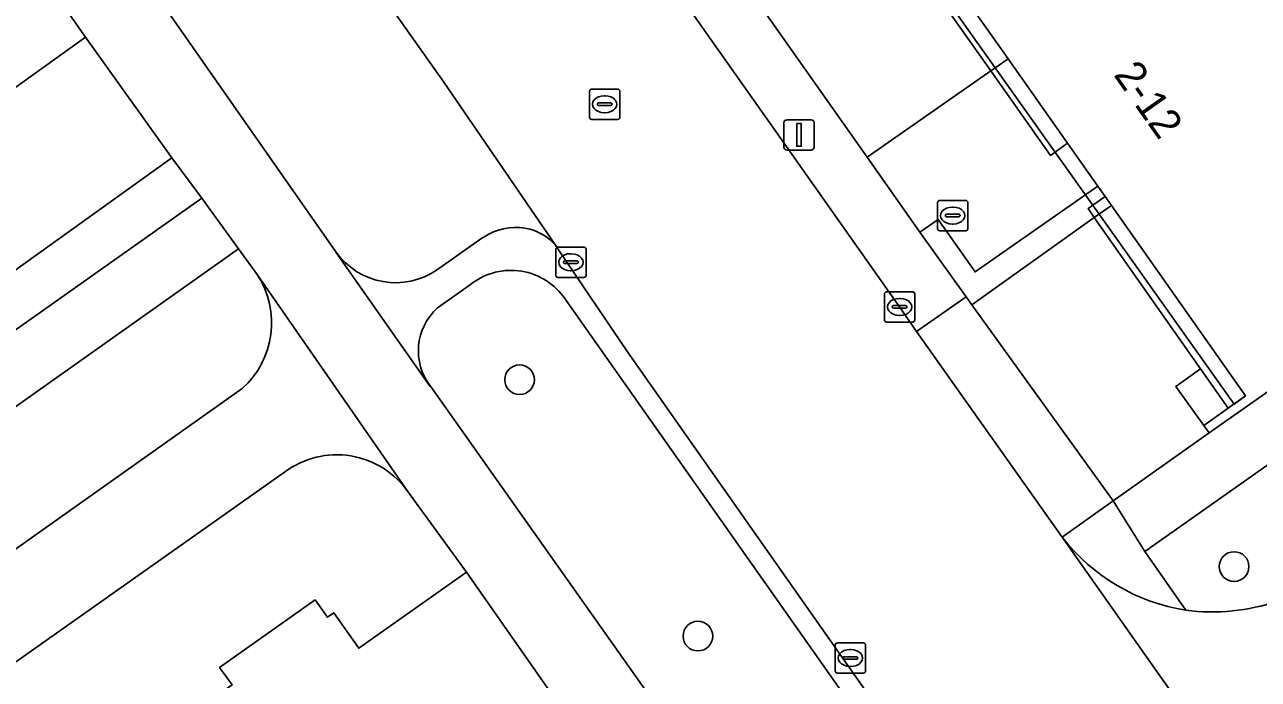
# Model space of a CAD drawing. Extents: x 159352 to 160617, y 385888 to 387323.
# Drawn here: x 160084.87 to 160125.5, y 387033.88 to 387055.45 of the extents above; entities that cross this region are included whole.
import ezdxf

# ---------------------------------------------------------------- set-up
doc = ezdxf.new("R2010")
doc.units = 0
for name, color, linetype in [('IMGEO_Boom', 7, 'Continuous'), ('IMGEO_Erf', 7, 'Continuous'), ('IMGEO_Groenvoorziening', 7, 'Continuous'), ('IMGEO_Kolk', 7, 'Continuous'), ('IMGEO_Lichtmast', 7, 'Continuous'), ('IMGEO_Pand', 7, 'Continuous'), ('IMGEO_Pand_nummerreeks', 7, 'Continuous'), ('IMGEO_Pand_overbouw', 7, 'Continuous'), ('IMGEO_Parkeervlak_open', 7, 'Continuous'), ('IMGEO_Rijbaan_lokaal_gesloten', 7, 'Continuous'), ('IMGEO_Rijbaan_lokaal_open', 7, 'Continuous'), ('IMGEO_Rioolput', 7, 'Continuous'), ('IMGEO_Voetpad_open', 7, 'Continuous')]:
    doc.layers.add(name, color=color, linetype=linetype)

msp = doc.modelspace()

# ---------------------------------------------------------------- linework, layer by layer
at = {"layer": 'IMGEO_Boom'}
for centre in [(160101.17, 387043.756), (160124.704, 387037.598), (160107.046, 387035.307)]:
    msp.add_circle(centre, 0.489, dxfattribs=at)
at = {"layer": 'IMGEO_Erf'}
for points in [[(160066.141, 387038.716), (160068.094, 387040.097), (160070.085, 387041.505), (160073.009, 387043.555), (160075.082, 387040.612), (160077.983, 387042.663), (160075.895, 387045.579), (160077.924, 387047.032), (160077.178, 387048.09), (160086.876, 387055.039), (160075.087, 387071.871), (160074.954, 387072.042)], [(160093.428, 387040.708), (160041.511, 387004.038)], [(160091.701, 387033.697), (160091.291, 387034.277), (160094.436, 387036.5), (160094.84, 387035.928), (160095.051, 387036.077), (160095.876, 387034.909), (160099.42, 387037.413), (160097.515, 387040.04)]]:
    msp.add_lwpolyline(points, dxfattribs=at)
msp.add_arc((160095.151, 387038.412), 2.87, 34.546, 126.8887, dxfattribs=at)
at = {"layer": 'IMGEO_Groenvoorziening'}
for points in [[(160112.616, 387051.092), (160116.689, 387053.934), (160114.932, 387056.422), (160114.138, 387055.868), (160113.297, 387057.073), (160113.219, 387057.183), (160113.141, 387057.294), (160112.295, 387058.499), (160113.09, 387059.057), (160111.319, 387061.549), (160107.25, 387058.714)], [(160120.101, 387049.098), (160119.895, 387049.391), (160120.46, 387049.788), (160120.217, 387050.133), (160116.173, 387047.305), (160114.953, 387049.036), (160114.351, 387048.614), (160115.882, 387046.488), (160116.063, 387046.217)], [(160091.915, 387048.069), (160090.707, 387049.734), (160033.413, 387009.221), (160034.7, 387007.538)]]:
    msp.add_lwpolyline(points, close=True, dxfattribs=at)
for points in [[(160092.53, 387047.22), (160091.915, 387048.069), (160034.7, 387007.538), (160035.514, 387006.474)], [(160099.513, 387046.861), (160098.471, 387046.122)], [(160126.136, 387036.461), (160127.483, 387037.228), (160127.683, 387037.377), (160136.492, 387043.585), (160134.195, 387046.856), (160121.767, 387038.091), (160123.12, 387036.16)], [(160098.236, 387043.54), (160112.369, 387023.549), (160116.485, 387026.424), (160115.873, 387027.361), (160116.022, 387027.452), (160102.602, 387046.509)], [(160039.279, 387006.071), (160092.035, 387043.461)]]:
    msp.add_lwpolyline(points, dxfattribs=at)
for centre, radius, start, end in [((160090.089, 387045.629), 2.914, 311.9108, 33.0857), ((160100.889, 387045.205), 2.153, 37.2827, 129.7154), ((160099.738, 387044.705), 1.901, 131.8045, 217.7947), ((160123.982, 387042.778), 6.674, 262.5753, 288.8234)]:
    msp.add_arc(centre, radius, start, end, dxfattribs=at)
at = {"layer": 'IMGEO_Kolk'}
for p, q in [((160114.937, 387048.737), (160114.937, 387049.589)), ((160115.012, 387049.663), (160115.864, 387049.663)), ((160115.938, 387049.589), (160115.938, 387048.737)), ((160115.196, 387049.157), (160115.196, 387049.169)), ((160115.634, 387049.12), (160115.236, 387049.12)), ((160115.239, 387049.206), (160115.637, 387049.206)), ((160115.425, 387049.443), (160115.45, 387049.443)), ((160115.68, 387049.169), (160115.68, 387049.157)), ((160115.448, 387048.883), (160115.423, 387048.883)), ((160115.864, 387048.663), (160115.012, 387048.663)), ((160102.361, 387047.201), (160102.361, 387048.053)), ((160102.436, 387048.127), (160103.288, 387048.127)), ((160102.849, 387047.907), (160102.874, 387047.907)), ((160103.362, 387048.053), (160103.362, 387047.201)), ((160102.62, 387047.621), (160102.62, 387047.633)), ((160103.058, 387047.584), (160102.66, 387047.584)), ((160102.663, 387047.67), (160103.061, 387047.67)), ((160103.104, 387047.633), (160103.104, 387047.621)), ((160103.288, 387047.127), (160102.436, 387047.127)), ((160102.872, 387047.347), (160102.847, 387047.347)), ((160113.188, 387045.726), (160113.188, 387046.578)), ((160113.263, 387046.652), (160114.115, 387046.652)), ((160113.676, 387046.432), (160113.701, 387046.432)), ((160114.189, 387046.578), (160114.189, 387045.726)), ((160113.447, 387046.146), (160113.447, 387046.158)), ((160113.885, 387046.109), (160113.487, 387046.109)), ((160113.49, 387046.195), (160113.888, 387046.195)), ((160113.699, 387045.872), (160113.674, 387045.872)), ((160113.931, 387046.158), (160113.931, 387046.146)), ((160114.115, 387045.652), (160113.263, 387045.652)), ((160111.566, 387034.16), (160111.566, 387035.012)), ((160111.641, 387035.086), (160112.493, 387035.086)), ((160112.567, 387035.012), (160112.567, 387034.16)), ((160111.825, 387034.58), (160111.825, 387034.592)), ((160112.263, 387034.543), (160111.865, 387034.543)), ((160111.868, 387034.629), (160112.266, 387034.629)), ((160112.054, 387034.866), (160112.079, 387034.866)), ((160112.309, 387034.592), (160112.309, 387034.58)), ((160112.493, 387034.086), (160111.641, 387034.086)), ((160112.077, 387034.306), (160112.052, 387034.306))]:
    msp.add_line(p, q, dxfattribs=at)
for points in [[(160114.937, 387048.737), (160114.937, 387049.589)], [(160115.012, 387049.663), (160115.864, 387049.663)], [(160115.938, 387049.589), (160115.938, 387048.737)], [(160115.864, 387048.663), (160115.012, 387048.663)], [(160102.361, 387047.201), (160102.361, 387048.053)], [(160102.436, 387048.127), (160103.288, 387048.127)], [(160103.362, 387048.053), (160103.362, 387047.201)], [(160103.288, 387047.127), (160102.436, 387047.127)], [(160113.188, 387045.726), (160113.188, 387046.578)], [(160113.263, 387046.652), (160114.115, 387046.652)], [(160114.189, 387046.578), (160114.189, 387045.726)], [(160114.115, 387045.652), (160113.263, 387045.652)], [(160111.566, 387034.16), (160111.566, 387035.012)], [(160111.641, 387035.086), (160112.493, 387035.086)], [(160112.567, 387035.012), (160112.567, 387034.16)], [(160112.493, 387034.086), (160111.641, 387034.086)]]:
    msp.add_lwpolyline(points, dxfattribs=at)
for centre, radius, start, end in [((160115.014, 387049.587), 0.0765, 91.552, 178.448), ((160115.014, 387049.587), 0.0765, 91.552, 178.448), ((160115.862, 387049.587), 0.0765, 1.552, 88.448), ((160115.862, 387049.587), 0.0765, 1.552, 88.448), ((160115.236, 387049.166), 0.0403, 85.8775, 175.7526), ((160115.233, 387049.156), 0.0366, 178.938, 274.7102), ((160115.637, 387049.163), 0.043, 264.8664, 352.4533), ((160115.641, 387049.168), 0.0386, 1.7309, 96.639), ((160115.014, 387048.739), 0.0765, 181.552, 268.448), ((160115.014, 387048.739), 0.0765, 181.552, 268.448), ((160115.862, 387048.739), 0.0765, 271.552, 358.448), ((160115.862, 387048.739), 0.0765, 271.552, 358.448), ((160102.438, 387048.051), 0.0765, 91.552, 178.448), ((160102.438, 387048.051), 0.0765, 91.552, 178.448), ((160103.286, 387048.051), 0.0765, 1.552, 88.448), ((160103.286, 387048.051), 0.0765, 1.552, 88.448), ((160102.66, 387047.63), 0.0403, 85.8775, 175.7526), ((160102.657, 387047.62), 0.0366, 178.938, 274.7102), ((160103.061, 387047.627), 0.043, 264.8664, 352.4533), ((160103.065, 387047.632), 0.0386, 1.7309, 96.639), ((160102.438, 387047.203), 0.0765, 181.552, 268.448), ((160102.438, 387047.203), 0.0765, 181.552, 268.448), ((160103.286, 387047.203), 0.0765, 271.552, 358.448), ((160103.286, 387047.203), 0.0765, 271.552, 358.448), ((160113.265, 387046.576), 0.0765, 91.552, 178.448), ((160113.265, 387046.576), 0.0765, 91.552, 178.448), ((160114.113, 387046.576), 0.0765, 1.552, 88.448), ((160114.113, 387046.576), 0.0765, 1.552, 88.448), ((160113.487, 387046.155), 0.0403, 85.8775, 175.7526), ((160113.484, 387046.145), 0.0366, 178.938, 274.7102), ((160113.888, 387046.152), 0.043, 264.8664, 352.4533), ((160113.892, 387046.157), 0.0386, 1.7309, 96.639), ((160113.265, 387045.728), 0.0765, 181.552, 268.448), ((160113.265, 387045.728), 0.0765, 181.552, 268.448), ((160114.113, 387045.728), 0.0765, 271.552, 358.448), ((160114.113, 387045.728), 0.0765, 271.552, 358.448), ((160111.643, 387035.01), 0.0765, 91.552, 178.448), ((160111.643, 387035.01), 0.0765, 91.552, 178.448), ((160112.491, 387035.01), 0.0765, 1.552, 88.448), ((160112.491, 387035.01), 0.0765, 1.552, 88.448), ((160111.865, 387034.589), 0.0403, 85.8775, 175.7526), ((160111.862, 387034.579), 0.0366, 178.938, 274.7102), ((160112.266, 387034.586), 0.043, 264.8664, 352.4533), ((160112.27, 387034.591), 0.0386, 1.7309, 96.639), ((160111.643, 387034.162), 0.0765, 181.552, 268.448), ((160111.643, 387034.162), 0.0765, 181.552, 268.448), ((160112.491, 387034.162), 0.0765, 271.552, 358.448), ((160112.491, 387034.162), 0.0765, 271.552, 358.448)]:
    msp.add_arc(centre, radius, start, end, dxfattribs=at)
for centre, major_axis, ratio, start_param, end_param in [((160115.424, 387049.163), (-0.387, 0.002), 0.722429, 4.712389, 7.853982), ((160115.449, 387049.163), (-0.39, 0.002), 0.717154, 1.570796, 4.712389), ((160102.848, 387047.627), (-0.387, 0.002), 0.722429, 4.712389, 7.853982), ((160102.873, 387047.627), (-0.39, 0.002), 0.717154, 1.570796, 4.712389), ((160113.675, 387046.152), (-0.387, 0.002), 0.722429, 4.712389, 7.853982), ((160113.7, 387046.152), (-0.39, 0.002), 0.717154, 1.570796, 4.712389), ((160112.053, 387034.586), (-0.387, 0.002), 0.722429, 4.712389, 7.853982), ((160112.078, 387034.586), (-0.39, 0.002), 0.717154, 1.570796, 4.712389)]:
    msp.add_ellipse(centre, major_axis=major_axis, ratio=ratio, start_param=start_param, end_param=end_param, dxfattribs=at)
at = {"layer": 'IMGEO_Lichtmast'}
for p, q in [((160109.88, 387051.42), (160109.88, 387052.22)), ((160109.88, 387052.22), (160109.88, 387051.42)), ((160109.98, 387052.32), (160110.77, 387052.32)), ((160110.77, 387052.32), (160109.98, 387052.32)), ((160110.87, 387052.22), (160110.87, 387051.42)), ((160110.87, 387051.42), (160110.87, 387052.22)), ((160110.77, 387051.32), (160109.98, 387051.32)), ((160109.98, 387051.32), (160110.77, 387051.32))]:
    msp.add_line(p, q, dxfattribs=at)
msp.add_lwpolyline([(160110.3, 387052.195), (160110.45, 387052.195), (160110.45, 387051.445), (160110.3, 387051.445), (160110.3, 387052.195)], dxfattribs=at)
for centre, start, end in [((160109.98, 387052.22), 90, 180), ((160109.98, 387052.22), 90, 180), ((160110.77, 387052.22), 0, 90), ((160110.77, 387052.22), 360, 90), ((160109.98, 387051.42), 180, 270), ((160109.98, 387051.42), 180, 270), ((160110.77, 387051.42), 270, 0), ((160110.77, 387051.42), 270, 0)]:
    msp.add_arc(centre, 0.1, start, end, dxfattribs=at)
at = {"layer": 'IMGEO_Pand'}
for points in [[(160123.883, 387042.001), (160132.951, 387048.375), (160132.779, 387048.621), (160132.214, 387048.224), (160121.685, 387063.154), (160113.219, 387057.183), (160113.297, 387057.073), (160114.081, 387057.626), (160114.654, 387058.029), (160117.259, 387054.332), (160119.222, 387051.545), (160120.217, 387050.133), (160120.46, 387049.788), (160120.663, 387049.499), (160125.084, 387043.224), (160124.513, 387042.819), (160123.707, 387042.246)], [(160077.178, 387048.09), (160077.924, 387047.032), (160079.994, 387044.095), (160089.722, 387051.066), (160086.876, 387055.039)], [(160099.42, 387037.413), (160095.876, 387034.909), (160095.051, 387036.077), (160094.84, 387035.928), (160094.436, 387036.5), (160091.291, 387034.277), (160091.701, 387033.697), (160090.038, 387032.522), (160094.861, 387025.709), (160096.494, 387023.401), (160101.101, 387026.693), (160103.793, 387022.926), (160107.641, 387025.651)]]:
    msp.add_lwpolyline(points, close=True, dxfattribs=at)
at = {"layer": 'IMGEO_Pand_overbouw'}
msp.add_lwpolyline([(160114.654, 387058.029), (160114.218, 387057.722), (160124.704, 387042.954), (160125.084, 387043.224), (160120.663, 387049.499), (160120.46, 387049.788), (160120.217, 387050.133), (160119.222, 387051.545), (160117.259, 387054.332)], close=True, dxfattribs=at)
at = {"layer": 'IMGEO_Parkeervlak_open'}
for points in [[(160102.353, 387048.185), (160098.676, 387053.554), (160079.152, 387081.161)], [(160076.545, 387074.445), (160078.258, 387072.087), (160095.121, 387047.969)], [(160098.465, 387047.389), (160099.924, 387048.416), (160100.002, 387048.468), (160100.154, 387048.555), (160100.312, 387048.628), (160100.476, 387048.686), (160100.645, 387048.729), (160100.817, 387048.757), (160100.991, 387048.77), (160101.166, 387048.767), (160101.339, 387048.748), (160101.51, 387048.715)]]:
    msp.add_lwpolyline(points, dxfattribs=at)
msp.add_lwpolyline([(160120.724, 387039.765), (160123.883, 387042.001), (160123.707, 387042.246), (160122.791, 387043.534), (160123.604, 387044.112), (160120.101, 387049.098), (160116.063, 387046.217)], close=True, dxfattribs=at)
for centre, radius, start, end in [((160101.091, 387047.113), 1.656, 40.3469, 75.3374), ((160097.083, 387049.351), 2.4, 215.1669, 305.1536)]:
    msp.add_arc(centre, radius, start, end, dxfattribs=at)
at = {"layer": 'IMGEO_Rijbaan_lokaal_gesloten'}
for points in [[(160060.195, 387107.996), (160074.7, 387087.444), (160077.989, 387082.818), (160079.152, 387081.161), (160098.676, 387053.554), (160102.353, 387048.185), (160102.5, 387047.971), (160104.728, 387044.674), (160106.898, 387041.58), (160114.818, 387030.306), (160116.584, 387027.806), (160118.701, 387024.809), (160120.756, 387021.9), (160121.305, 387021.202), (160121.653, 387020.703), (160132.537, 387005.612), (160132.667, 387005.437), (160136.494, 387000), (160150.587, 386979.918), (160157.158, 386984.521), (160148.845, 386996.534), (160146.417, 387000), (160144.858, 387002.184), (160135.206, 387015.471)], [(160109.272, 387052.418), (160103.016, 387061.295), (160102.618, 387061.874), (160092.875, 387075.699), (160092.316, 387076.421), (160081.975, 387091.111), (160081.566, 387091.708), (160077.487, 387097.553), (160070.32, 387107.688)], [(160126.823, 387027.515), (160119.044, 387038.567), (160114.248, 387045.342), (160113.688, 387046.152), (160109.272, 387052.418)]]:
    msp.add_lwpolyline(points, dxfattribs=at)
at = {"layer": 'IMGEO_Rijbaan_lokaal_open'}
msp.add_lwpolyline([(160119.044, 387038.567), (160126.823, 387027.515), (160127.176, 387028.47), (160127.675, 387029.868)], dxfattribs=at)
for centre, radius, start, end in [((160124.117, 387042.502), 6.42, 217.8037, 261.07), ((160123.982, 387042.778), 6.674, 262.5753, 288.8234)]:
    msp.add_arc(centre, radius, start, end, dxfattribs=at)
at = {"layer": 'IMGEO_Rioolput'}
for p, q in [((160103.473, 387052.406), (160103.473, 387053.258)), ((160103.548, 387053.332), (160104.4, 387053.332)), ((160104.474, 387053.258), (160104.474, 387052.406)), ((160103.732, 387052.826), (160103.732, 387052.838)), ((160104.17, 387052.789), (160103.772, 387052.789)), ((160103.775, 387052.875), (160104.173, 387052.875)), ((160103.961, 387053.112), (160103.986, 387053.112)), ((160104.216, 387052.838), (160104.216, 387052.826)), ((160103.984, 387052.552), (160103.959, 387052.552)), ((160104.4, 387052.332), (160103.548, 387052.332))]:
    msp.add_line(p, q, dxfattribs=at)
for points in [[(160103.473, 387052.406), (160103.473, 387053.258)], [(160103.548, 387053.332), (160104.4, 387053.332)], [(160104.474, 387053.258), (160104.474, 387052.406)], [(160104.4, 387052.332), (160103.548, 387052.332)]]:
    msp.add_lwpolyline(points, dxfattribs=at)
for centre, radius, start, end in [((160103.55, 387053.256), 0.0765, 91.552, 178.448), ((160103.55, 387053.256), 0.0765, 91.552, 178.448), ((160104.398, 387053.256), 0.0765, 1.552, 88.448), ((160104.398, 387053.256), 0.0765, 1.552, 88.448), ((160103.772, 387052.835), 0.0403, 85.8775, 175.7526), ((160103.769, 387052.825), 0.0366, 178.938, 274.7102), ((160104.173, 387052.832), 0.043, 264.8664, 352.4533), ((160104.177, 387052.837), 0.0386, 1.7309, 96.639), ((160103.55, 387052.408), 0.0765, 181.552, 268.448), ((160103.55, 387052.408), 0.0765, 181.552, 268.448), ((160104.398, 387052.408), 0.0765, 271.552, 358.448), ((160104.398, 387052.408), 0.0765, 271.552, 358.448)]:
    msp.add_arc(centre, radius, start, end, dxfattribs=at)
for centre, major_axis, ratio, start_param, end_param in [((160103.96, 387052.832), (-0.387, 0.002), 0.722429, 4.712389, 7.853982), ((160103.985, 387052.832), (-0.39, 0.002), 0.717154, 1.570796, 4.712389)]:
    msp.add_ellipse(centre, major_axis=major_axis, ratio=ratio, start_param=start_param, end_param=end_param, dxfattribs=at)
at = {"layer": 'IMGEO_Voetpad_open'}
for points in [[(160048.091, 387109.969), (160053.031, 387103.323), (160053.032, 387103.285), (160067.65, 387082.476), (160068.325, 387081.519), (160068.622, 387081.099), (160070.012, 387079.111), (160070.456, 387078.476), (160074.954, 387072.042), (160075.087, 387071.871), (160086.876, 387055.039), (160089.722, 387051.066), (160090.707, 387049.734), (160091.915, 387048.069), (160092.53, 387047.22), (160097.516, 387040.044), (160097.515, 387040.04), (160099.42, 387037.413), (160107.641, 387025.651), (160109.848, 387022.716), (160111.971, 387019.688), (160112.918, 387018.358), (160114.361, 387016.317), (160115.035, 387015.364)], [(160100.494, 387093.204), (160111.091, 387078.177), (160121.685, 387063.154), (160132.214, 387048.224), (160132.779, 387048.621), (160132.951, 387048.375), (160123.883, 387042.001), (160120.724, 387039.765), (160121.767, 387038.091), (160134.195, 387046.856), (160136.492, 387043.585), (160138.647, 387045.127)], [(160116.728, 387017.38), (160113.784, 387021.605), (160112.369, 387023.549), (160098.236, 387043.54), (160098.228, 387043.536), (160095.12, 387047.963), (160095.121, 387047.969), (160078.258, 387072.087)], [(160101.51, 387048.715), (160101.339, 387048.748), (160101.166, 387048.767), (160100.991, 387048.77), (160100.817, 387048.757), (160100.645, 387048.729), (160100.476, 387048.686), (160100.312, 387048.628), (160100.154, 387048.555), (160100.002, 387048.468), (160099.924, 387048.416), (160098.465, 387047.389)], [(160095.121, 387047.969), (160095.12, 387047.963), (160098.228, 387043.536), (160098.236, 387043.54)], [(160102.5, 387047.971), (160102.353, 387048.185)], [(160102.602, 387046.509), (160116.022, 387027.452), (160116.584, 387027.806), (160114.818, 387030.306), (160106.898, 387041.58), (160104.728, 387044.674), (160102.5, 387047.971)], [(160097.515, 387040.04), (160097.516, 387040.044), (160092.53, 387047.22)], [(160098.471, 387046.122), (160099.513, 387046.861)], [(160092.035, 387043.461), (160039.279, 387006.071)], [(160041.511, 387004.038), (160093.428, 387040.708)], [(160121.767, 387038.091), (160120.724, 387039.765), (160119.044, 387038.567)], [(160123.12, 387036.16), (160121.767, 387038.091)]]:
    msp.add_lwpolyline(points, dxfattribs=at)
for points in [[(160115.882, 387046.488), (160114.351, 387048.614), (160112.616, 387051.092), (160107.25, 387058.714), (160105.513, 387061.181), (160104.256, 387063.002), (160102.618, 387061.874), (160103.016, 387061.295), (160109.272, 387052.418), (160113.688, 387046.152), (160114.248, 387045.342)], [(160114.932, 387056.422), (160116.689, 387053.934), (160117.259, 387054.332), (160114.654, 387058.029), (160114.081, 387057.626)], [(160119.222, 387051.545), (160117.259, 387054.332), (160116.689, 387053.934), (160118.657, 387051.147)], [(160114.351, 387048.614), (160114.953, 387049.036), (160116.173, 387047.305), (160120.217, 387050.133), (160119.222, 387051.545), (160118.657, 387051.147), (160116.689, 387053.934), (160112.616, 387051.092)], [(160090.707, 387049.734), (160089.722, 387051.066), (160079.994, 387044.095), (160077.983, 387042.663), (160075.082, 387040.612), (160072.171, 387038.554), (160070.175, 387037.143), (160068.227, 387035.765), (160065.22, 387033.63), (160062.375, 387031.609), (160060.398, 387030.211), (160058.431, 387028.82), (160052.569, 387024.657), (160050.596, 387023.262), (160048.625, 387021.868), (160042.8, 387017.719), (160040.818, 387016.33), (160038.844, 387014.946), (160032.461, 387010.488), (160033.413, 387009.221)], [(160120.101, 387049.098), (160120.663, 387049.499), (160120.46, 387049.788), (160119.895, 387049.391)], [(160123.604, 387044.112), (160124.513, 387042.819), (160125.084, 387043.224), (160120.663, 387049.499), (160120.101, 387049.098)], [(160116.063, 387046.217), (160115.882, 387046.488), (160114.248, 387045.342), (160119.044, 387038.567), (160120.724, 387039.765)], [(160122.791, 387043.534), (160123.707, 387042.246), (160124.513, 387042.819), (160123.604, 387044.112)]]:
    msp.add_lwpolyline(points, close=True, dxfattribs=at)
for centre, radius, start, end in [((160101.091, 387047.113), 1.656, 40.3469, 75.3374), ((160097.083, 387049.351), 2.4, 215.1669, 305.1536), ((160090.089, 387045.629), 2.914, 311.9108, 33.0857), ((160100.889, 387045.205), 2.153, 37.2827, 129.7154), ((160099.738, 387044.705), 1.901, 131.8045, 217.7947), ((160095.151, 387038.412), 2.87, 34.546, 126.8887), ((160124.117, 387042.502), 6.42, 217.8037, 261.07)]:
    msp.add_arc(centre, radius, start, end, dxfattribs=at)

# ---------------------------------------------------------------- texts
at = {"layer": 'IMGEO_Pand_nummerreeks'}
msp.add_text('2-12', height=1, rotation=305.1644, dxfattribs=at).set_placement((160120.714, 387053.802))

doc.saveas('drawing.dxf')
